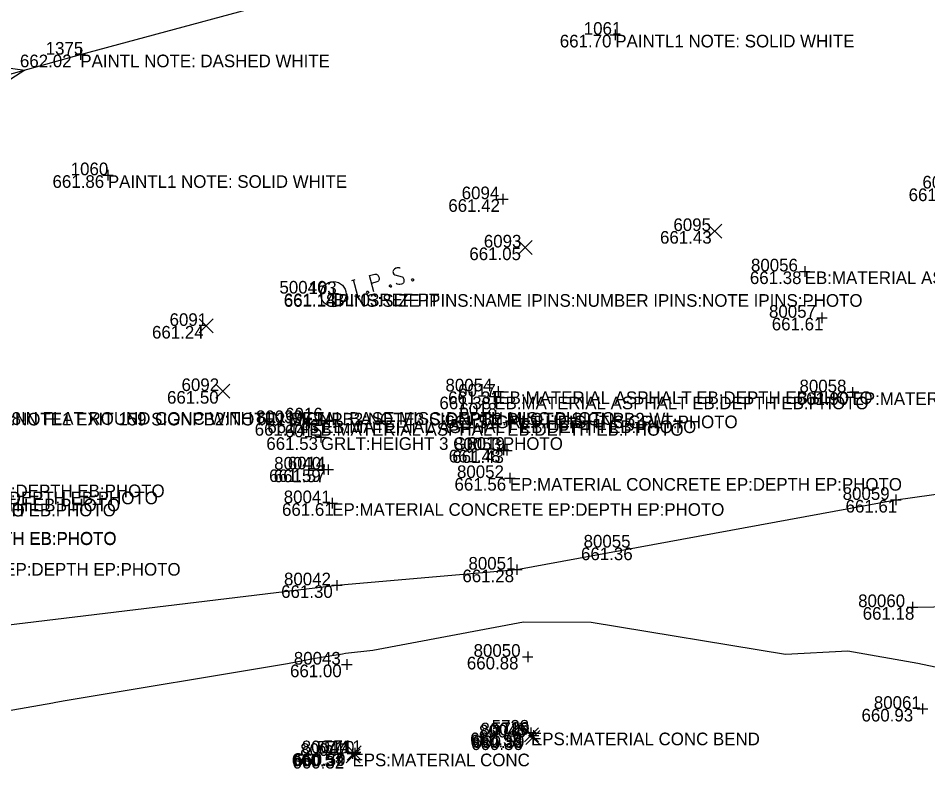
# Model space of a CAD drawing. Extents: x 2129350 to 2137777, y 657588 to 659885.
# Drawn here: x 2131927.7 to 2132014.2, y 658270.1 to 658341.9 of the extents above; entities that cross this region are included whole.
import ezdxf

# ---------------------------------------------------------------- set-up
doc = ezdxf.new("R2010")
doc.units = 0
for name, color, linetype in [('DT_X_Contour_Minor', 7, 'Continuous'), ('PV_X_COP', 7, 'Continuous'), ('SV_P_Mon_Cells_Set', 7, 'Continuous'), ('SV_X_Random_Point', 7, 'Continuous'), ('SV_X_Shot_Marker', 7, 'Continuous'), ('SV_X_Text_Comment', 7, 'Continuous'), ('SV_X_Text_Elevation', 7, 'Continuous'), ('SV_X_Text_Name', 7, 'Continuous')]:
    doc.layers.add(name, color=color, linetype=linetype)

msp = doc.modelspace()

# ---------------------------------------------------------------- linework, layer by layer
at = {"layer": 'DT_X_Contour_Minor'}
for points in [[(2131907.154, 658339.913), (2131928.364, 658336.966), (2131917.786, 658330.174)], [(2131906.704, 658272.566), (2131931.004, 658276.839), (2131931.154, 658276.873), (2131932.006, 658277.015), (2131953.314, 658280.573), (2131955.946, 658281.058), (2131958.544, 658281.497), (2131958.831, 658281.55), (2131961.445, 658281.847), (2131975.739, 658284.52), (2131982.196, 658284.491), (2132000.666, 658281.45), (2132006.582, 658281.765), (2132013.246, 658280.582), (2132017.567, 658279.677)]]:
    msp.add_lwpolyline(points, dxfattribs=at)
at = {"layer": 'PV_X_COP'}
for points in [[(2131451.487, 658205.208), (2131499.769, 658218.791), (2131547.679, 658232.212), (2131596.223, 658245.476), (2131644.186, 658258.615), (2131693.031, 658271.054), (2131740.399, 658284.701), (2131788.804, 658297.987), (2131837.202, 658311.725), (2131885.18, 658324.955), (2131933.634, 658338.432), (2131981.611, 658351.411), (2132029.822, 658365.037), (2132078.389, 658378.044), (2132126.266, 658391.57), (2132174.314, 658404.93), (2132222.669, 658417.736)], [(2131876.101, 658278.753), (2131906.344, 658281.769), (2131958.026, 658287.998), (2131975.124, 658289.487), (2132011.138, 658296.111), (2132023.112, 658297.813), (2132055.44, 658301.376), (2132113.503, 658304.524), (2132161.574, 658306.027), (2132213.085, 658306.935), (2132256.958, 658307.594), (2132314.025, 658306.005), (2132362.501, 658303.13), (2132402.04, 658304.918), (2132433.333, 658303.274)], [(2131876.101, 658278.753), (2131906.344, 658281.769), (2131958.026, 658287.998), (2131975.124, 658289.487), (2132011.138, 658296.111), (2132023.112, 658297.813), (2132055.44, 658301.376), (2132113.503, 658304.524), (2132161.574, 658306.027), (2132213.085, 658306.935), (2132256.958, 658307.594), (2132314.025, 658306.005), (2132362.501, 658303.13), (2132402.04, 658304.918), (2132433.333, 658303.274)], [(2132012.721, 658285.927), (2132024.891, 658286.115), (2132056.145, 658288.592), (2132113.912, 658292.024), (2132161.204, 658293.855), (2132212.851, 658295.354), (2132257.332, 658295.623), (2132313.904, 658294.031), (2132362.374, 658292.895), (2132401.806, 658293.031), (2132433.019, 658291.466)], [(2132012.721, 658285.927), (2132024.891, 658286.115), (2132056.145, 658288.592), (2132113.912, 658292.024), (2132161.204, 658293.855), (2132212.851, 658295.354), (2132257.332, 658295.623), (2132313.904, 658294.031), (2132362.374, 658292.895), (2132401.806, 658293.031), (2132433.019, 658291.466)]]:
    msp.add_lwpolyline(points, dxfattribs=at)
at = {"layer": 'SV_P_Mon_Cells_Set'}
for points in [[(2131961.527, 658315.895), (2131961.102, 658317.438), (2131961.612, 658317.578), (2131961.669, 658317.581), (2131961.75, 658317.577), (2131961.788, 658317.561), (2131961.827, 658317.546), (2131961.886, 658317.497), (2131961.935, 658317.445), (2131961.983, 658317.354), (2131962.023, 658317.208), (2131962.026, 658317.156), (2131962.024, 658317.078), (2131962.005, 658316.981), (2131961.973, 658316.933), (2131961.948, 658316.9), (2131961.901, 658316.861), (2131961.819, 658316.825), (2131961.309, 658316.685)], [(2131964.034, 658318.127), (2131964.006, 658318.145), (2131963.967, 658318.161), (2131963.861, 658318.171), (2131963.738, 658318.163), (2131963.653, 658318.14), (2131963.621, 658318.131), (2131963.493, 658318.057), (2131963.396, 658317.952), (2131963.348, 658317.834), (2131963.354, 658317.731), (2131963.374, 658317.658), (2131963.422, 658317.567), (2131963.53, 658317.505), (2131964.215, 658317.302), (2131964.281, 658317.268), (2131964.316, 658317.225), (2131964.357, 658317.158), (2131964.377, 658317.085), (2131964.387, 658317.009), (2131964.39, 658316.958), (2131964.385, 658316.891), (2131964.377, 658316.837), (2131964.366, 658316.794), (2131964.344, 658316.749), (2131964.319, 658316.716), (2131964.283, 658316.68), (2131964.255, 658316.659), (2131964.162, 658316.621), (2131964.014, 658316.58), (2131963.911, 658316.578), (2131963.75, 658316.625), (2131963.645, 658316.674)], [(2131959.423, 658316.976), (2131959.763, 658317.069)], [(2131960.017, 658315.48), (2131959.593, 658317.022)], [(2131965.158, 658317.117), (2131965.211, 658317.131), (2131965.249, 658317.116), (2131965.295, 658317.076), (2131965.311, 658317.015), (2131965.293, 658316.958), (2131965.268, 658316.925), (2131965.215, 658316.91), (2131965.176, 658316.926), (2131965.131, 658316.966), (2131965.114, 658317.026), (2131965.132, 658317.084), (2131965.158, 658317.117)], [(2131960.885, 658315.941), (2131960.938, 658315.956), (2131960.977, 658315.94), (2131961.022, 658315.9), (2131961.039, 658315.839), (2131961.021, 658315.782), (2131960.995, 658315.749), (2131960.942, 658315.734), (2131960.904, 658315.75), (2131960.858, 658315.79), (2131960.842, 658315.851), (2131960.86, 658315.908), (2131960.885, 658315.941)], [(2131963.053, 658316.538), (2131963.106, 658316.552), (2131963.145, 658316.537), (2131963.19, 658316.497), (2131963.207, 658316.436), (2131963.189, 658316.379), (2131963.163, 658316.346), (2131963.11, 658316.331), (2131963.072, 658316.347), (2131963.026, 658316.386), (2131963.01, 658316.447), (2131963.028, 658316.505), (2131963.053, 658316.538)], [(2131959.847, 658315.433), (2131960.188, 658315.527)]]:
    msp.add_lwpolyline(points, dxfattribs=at)
msp.add_circle((2131957.689, 658315.667), 1.2, dxfattribs=at)
at = {"layer": 'SV_X_Random_Point'}
for p, q in [((2131993.259, 658321), (2131994.593, 658322.334)), ((2131993.259, 658322.334), (2131994.593, 658321)), ((2131975.239, 658319.433), (2131976.573, 658320.769)), ((2131975.239, 658320.769), (2131976.573, 658319.433)), ((2131944.934, 658311.98), (2131946.268, 658313.314)), ((2131944.934, 658313.314), (2131946.268, 658311.98)), ((2131946.496, 658305.791), (2131947.83, 658307.127)), ((2131946.496, 658307.127), (2131947.83, 658305.791)), ((2131975.845, 658273.117), (2131977.179, 658274.453)), ((2131975.845, 658274.453), (2131977.179, 658273.117)), ((2131975.981, 658272.873), (2131977.315, 658274.208)), ((2131975.981, 658274.208), (2131977.315, 658272.873)), ((2131958.98, 658271.389), (2131960.314, 658272.725)), ((2131958.98, 658272.725), (2131960.314, 658271.389)), ((2131958.91, 658271.115), (2131960.244, 658272.451)), ((2131958.91, 658272.451), (2131960.244, 658271.115))]:
    msp.add_line(p, q, dxfattribs=at)
at = {"layer": 'SV_X_Shot_Marker'}
for p, q in [((2131983.977, 658340.319), (2131984.977, 658340.319)), ((2131984.477, 658340.819), (2131984.477, 658339.819)), ((2131984.477, 658340.319), (2131984.477, 658340.319)), ((2131933.134, 658338.432), (2131934.134, 658338.432)), ((2131933.634, 658338.932), (2131933.634, 658337.932)), ((2131933.634, 658338.432), (2131933.634, 658338.432)), ((2131936.249, 658327.47), (2131936.249, 658326.47)), ((2131935.749, 658326.97), (2131936.749, 658326.97)), ((2131936.249, 658326.97), (2131936.249, 658326.97)), ((2131973.293, 658324.69), (2131974.293, 658324.69)), ((2131973.793, 658325.19), (2131973.793, 658324.19)), ((2131973.793, 658324.69), (2131973.793, 658324.69)), ((2132001.986, 658317.828), (2132002.986, 658317.828)), ((2132002.486, 658318.328), (2132002.486, 658317.328)), ((2132002.486, 658317.828), (2132002.486, 658317.828)), ((2131957.677, 658316.223), (2131957.677, 658315.223)), ((2131957.177, 658315.723), (2131958.177, 658315.723)), ((2131957.677, 658315.723), (2131957.677, 658315.723)), ((2132003.626, 658313.425), (2132004.626, 658313.425)), ((2132004.126, 658313.925), (2132004.126, 658312.925)), ((2132004.126, 658313.425), (2132004.126, 658313.425)), ((2131972.862, 658306.425), (2131973.862, 658306.425)), ((2131972.976, 658306.428), (2131972.976, 658305.428)), ((2131973.362, 658306.925), (2131973.362, 658305.925)), ((2131973.362, 658306.425), (2131973.362, 658306.425)), ((2132006.533, 658306.337), (2132007.533, 658306.337)), ((2132007.033, 658306.837), (2132007.033, 658305.837)), ((2132007.033, 658306.337), (2132007.033, 658306.337)), ((2131972.476, 658305.928), (2131973.476, 658305.928)), ((2131972.976, 658305.928), (2131972.976, 658305.928)), ((2131973.106, 658304.627), (2131973.106, 658303.627)), ((2131955.389, 658303.915), (2131955.389, 658302.915)), ((2131956.101, 658303.665), (2131957.101, 658303.665)), ((2131956.601, 658304.165), (2131956.601, 658303.165)), ((2131956.601, 658303.665), (2131956.601, 658303.665)), ((2131972.606, 658304.127), (2131973.606, 658304.127)), ((2131973.106, 658304.127), (2131973.106, 658304.127)), ((2131954.889, 658303.415), (2131955.889, 658303.415)), ((2131955.389, 658303.415), (2131955.389, 658303.415)), ((2131955.996, 658302.066), (2131956.996, 658302.066)), ((2131956.496, 658302.566), (2131956.496, 658301.566)), ((2131956.496, 658302.066), (2131956.496, 658302.066)), ((2131973.852, 658301.376), (2131973.852, 658300.376)), ((2131974.182, 658301.321), (2131974.182, 658300.321)), ((2131973.352, 658300.876), (2131974.352, 658300.876)), ((2131973.682, 658300.821), (2131974.682, 658300.821)), ((2131973.852, 658300.876), (2131973.852, 658300.876)), ((2131974.182, 658300.821), (2131974.182, 658300.821)), ((2131956.77, 658299.515), (2131956.77, 658298.515)), ((2131957.203, 658299.493), (2131957.203, 658298.493)), ((2131956.27, 658299.015), (2131957.27, 658299.015)), ((2131956.703, 658298.993), (2131957.703, 658298.993)), ((2131956.77, 658299.015), (2131956.77, 658299.015)), ((2131957.203, 658298.993), (2131957.203, 658298.993)), ((2131974.458, 658298.691), (2131974.458, 658297.691)), ((2131973.958, 658298.191), (2131974.958, 658298.191)), ((2131974.458, 658298.191), (2131974.458, 658298.191)), ((2131957.575, 658296.3), (2131957.575, 658295.3)), ((2132010.638, 658296.111), (2132011.638, 658296.111)), ((2132011.138, 658296.611), (2132011.138, 658295.611)), ((2132011.138, 658296.111), (2132011.138, 658296.111)), ((2131957.075, 658295.8), (2131958.075, 658295.8)), ((2131957.575, 658295.8), (2131957.575, 658295.8)), ((2131975.124, 658289.987), (2131975.124, 658288.987)), ((2131974.624, 658289.487), (2131975.624, 658289.487)), ((2131975.124, 658289.487), (2131975.124, 658289.487)), ((2131958.026, 658288.498), (2131958.026, 658287.498)), ((2131957.526, 658287.998), (2131958.526, 658287.998)), ((2131958.026, 658287.998), (2131958.026, 658287.998)), ((2132012.721, 658286.427), (2132012.721, 658285.427)), ((2132012.221, 658285.927), (2132013.221, 658285.927)), ((2132012.721, 658285.927), (2132012.721, 658285.927)), ((2131975.652, 658281.205), (2131976.652, 658281.205)), ((2131976.152, 658281.705), (2131976.152, 658280.705)), ((2131976.152, 658281.205), (2131976.152, 658281.205)), ((2131958.469, 658280.464), (2131959.469, 658280.464)), ((2131958.969, 658280.964), (2131958.969, 658279.964)), ((2131958.969, 658280.464), (2131958.969, 658280.464)), ((2132013.175, 658276.255), (2132014.175, 658276.255)), ((2132013.675, 658276.755), (2132013.675, 658275.755)), ((2132013.675, 658276.255), (2132013.675, 658276.255)), ((2131976.464, 658274.497), (2131976.464, 658273.497)), ((2131975.964, 658273.997), (2131976.964, 658273.997)), ((2131976.214, 658273.735), (2131977.214, 658273.735)), ((2131976.464, 658273.997), (2131976.464, 658273.997)), ((2131976.714, 658274.235), (2131976.714, 658273.235)), ((2131976.714, 658273.735), (2131976.714, 658273.735)), ((2131959.719, 658272.534), (2131959.719, 658271.534)), ((2131959.001, 658272), (2131960.001, 658272)), ((2131959.219, 658272.034), (2131960.219, 658272.034)), ((2131959.501, 658272.5), (2131959.501, 658271.5)), ((2131959.501, 658272), (2131959.501, 658272)), ((2131959.719, 658272.034), (2131959.719, 658272.034))]:
    msp.add_line(p, q, dxfattribs=at)

# ---------------------------------------------------------------- texts
at = {"layer": 'SV_X_Text_Comment'}
for s, p in [('PAINTL1 NOTE: SOLID WHITE', (2131984.477, 658339.119)), ('PAINTL NOTE: DASHED WHITE', (2131933.634, 658337.232)), ('PAINTL1 NOTE: SOLID WHITE', (2131936.249, 658325.77)), ('EB:MATERIAL ASPHALT EB:DEPTH EB:PHOTO', (2132002.486, 658316.628)), ('BL*03REF PT', (2131957.677, 658314.523)), ('IPINS:SIZE IPINS:NAME IPINS:NUMBER IPINS:NOTE IPINS:PHOTO', (2131957.689, 658314.467)), ('EB:MATERIAL ASPHALT EB:DEPTH EB:PHOTO', (2131973.362, 658305.225)), ('EP:MATERIAL CONCRETE EP:DEPTH EP:PHOTO', (2132007.033, 658305.137)), ('EB:MATERIAL ASPHALT EB:DEPTH EB:PHOTO', (2131972.976, 658304.728)), ('MISC:NOTE 18IN FLAT ROUND CONC WITH 6IN METAL BASE MISC:DEPTH MISC:PHOTO', (2131916.846, 658303.252)), ('SIGNPB2:NOTE1 EXIT 159 SIGNPB2:NOTE2 SIGNPB2:NOTE3 SIGNPB2:PHOTO SIGNPB2:WI', (2131920.028, 658303.191)), ('EB:MATERIAL ASPHALT EB:DEPTH EB:PHOTO', (2131956.601, 658302.465)), ('GRLT:HEIGHT 3 GRLT:PHOTO', (2131973.106, 658302.927)), ('EB:MATERIAL ASPHALT EB:DEPTH EB:PHOTO', (2131955.389, 658302.215)), ('GRLT:HEIGHT 3 GRLT:PHOTO', (2131956.496, 658300.866)), ('EP:MATERIAL CONCRETE EP:DEPTH EP:PHOTO', (2131974.458, 658296.991)), ('EB:MATERIAL ASPHALT EB:DEPTH EB:PHOTO', (2131905.419, 658295.702)), ('EB:MATERIAL ASPHALT EB:DEPTH EB:PHOTO', (2131906.067, 658296.372)), ('EB:MATERIAL ASPHALT EB:DEPTH EB:PHOTO', (2131901.838, 658295.033)), ('EB:MATERIAL ASPHALT EB:DEPTH EB:PHOTO', (2131901.427, 658294.552)), ('GRLT:HEIGHT 3 GRLT:PHOTO', (2131905.34, 658294.539)), ('EP:MATERIAL CONCRETE EP:DEPTH EP:PHOTO', (2131957.575, 658294.6)), ('EB:MATERIAL ASPHALT EB:DEPTH EB:PHOTO', (2131901.494, 658291.87)), ('EB:MATERIAL ASPHALT EB:DEPTH EB:PHOTO', (2131901.494, 658291.823)), ('EP:MATERIAL CONCRETE EP:DEPTH EP:PHOTO', (2131905.89, 658288.915)), ('EPS:MATERIAL CONC BEND', (2131976.464, 658272.797)), ('EPS:MATERIAL CONC', (2131959.501, 658270.8))]:
    msp.add_text(s, height=1.2, dxfattribs=at).set_placement(p)
at = {"layer": 'SV_X_Text_Elevation'}
for s, p in [('661.70', (2131979.205, 658339.119)), ('662.02', (2131927.889, 658337.232)), ('661.86', (2131930.987, 658325.77)), ('661.59', (2132012.36, 658324.511)), ('661.42', (2131968.607, 658323.49)), ('661.43', (2131988.73, 658320.467)), ('661.05', (2131970.606, 658318.901)), ('661.38', (2131997.271, 658316.628)), ('661.18', (2131952.966, 658314.467)), ('661.14', (2131952.973, 658314.523)), ('661.61', (2131999.354, 658312.225)), ('661.24', (2131940.443, 658311.447)), ('661.50', (2131941.873, 658305.259)), ('661.31', (2131968.59, 658305.225)), ('661.90', (2132001.724, 658305.137)), ('661.38', (2131967.761, 658304.728)), ('661.43', (2131951.405, 658302.465)), ('661.51', (2131968.353, 658302.927)), ('661.44', (2131950.203, 658302.215)), ('661.53', (2131951.31, 658300.866)), ('661.48', (2131968.647, 658299.676)), ('661.43', (2131968.986, 658299.621)), ('661.59', (2131951.574, 658297.815)), ('661.57', (2131952.017, 658297.793)), ('661.56', (2131969.196, 658296.991)), ('661.61', (2132006.366, 658294.911)), ('661.61', (2131952.803, 658294.6)), ('661.36', (2131981.222, 658290.387)), ('661.28', (2131969.947, 658288.287)), ('661.30', (2131952.717, 658286.798)), ('661.18', (2132007.998, 658284.727)), ('660.88', (2131970.37, 658280.005)), ('661.00', (2131953.565, 658279.264)), ('660.93', (2132007.883, 658275.055)), ('660.58', (2131970.682, 658272.797)), ('660.38', (2131970.711, 658272.585)), ('660.36', (2131970.781, 658272.341)), ('660.59', (2131970.932, 658272.535)), ('660.57', (2131953.728, 658270.8)), ('660.32', (2131953.795, 658270.583)), ('660.34', (2131953.865, 658270.857)), ('660.59', (2131953.937, 658270.834))]:
    msp.add_text(s, height=1.2, dxfattribs=at).set_placement(p)
at = {"layer": 'SV_X_Text_Name'}
for s, p in [('1061', (2131981.482, 658340.319)), ('1375', (2131930.337, 658338.432)), ('1060', (2131932.716, 658326.97)), ('6023', (2132013.673, 658325.711)), ('6094', (2131969.881, 658324.69)), ('6095', (2131990.005, 658321.667)), ('6093', (2131971.985, 658320.101)), ('80056', (2131997.375, 658317.828)), ('50046', (2131952.556, 658315.723)), ('103', (2131955.318, 658315.667)), ('80057', (2131999.09, 658313.425)), ('6091', (2131942.114, 658312.647)), ('6092', (2131943.251, 658306.459)), ('80054', (2131968.336, 658306.425)), ('6017', (2131969.547, 658305.928)), ('80058', (2132001.988, 658306.337)), ('80039', (2131950.325, 658303.415)), ('6016', (2131953.096, 658303.665)), ('6018', (2131969.667, 658304.127)), ('6015', (2131953.067, 658302.066)), ('80053', (2131969.146, 658300.821)), ('6019', (2131970.413, 658300.876)), ('80040', (2131952.054, 658298.993)), ('6014', (2131953.35, 658299.015)), ('80052', (2131969.432, 658298.191)), ('80041', (2131952.964, 658295.8)), ('80059', (2132006.093, 658296.111)), ('80055', (2131981.467, 658291.587)), ('80051', (2131970.522, 658289.487)), ('80042', (2131952.99, 658287.998)), ('80060', (2132007.562, 658285.927)), ('80050', (2131971.012, 658281.205)), ('80043', (2131953.924, 658280.464)), ('80061', (2132009.054, 658276.255)), ('5728', (2131972.722, 658273.997)), ('80046', (2131971.527, 658273.541)), ('80045', (2131971.669, 658273.735)), ('5729', (2131972.77, 658273.785)), ('80047', (2131954.532, 658271.783)), ('80044', (2131954.683, 658272.034)), ('5710', (2131956.119, 658272)), ('5711', (2131956.803, 658272.057))]:
    msp.add_text(s, height=1.2, dxfattribs=at).set_placement(p)

doc.saveas('drawing.dxf')
